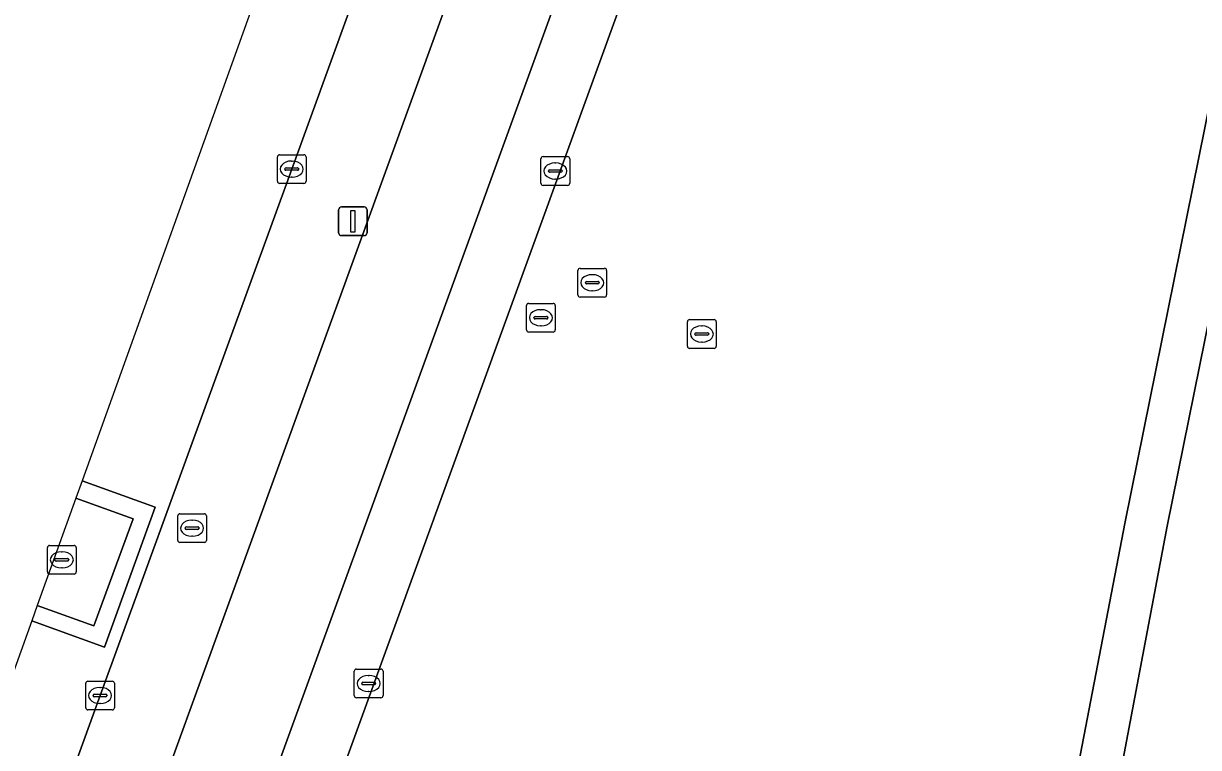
# Model space of a CAD drawing. Extents: x 156661 to 157576, y 383570 to 384425.
# Drawn here: x 156693.96 to 156734.9, y 383941.52 to 383966.75 of the extents above; entities that cross this region are included whole.
import ezdxf

# ---------------------------------------------------------------- set-up
doc = ezdxf.new("R2010")
doc.units = 0
for name, color, linetype in [('IMGEO_Berm_groen', 7, 'Continuous'), ('IMGEO_Fietspad_open', 7, 'Continuous'), ('IMGEO_Groenvoorziening', 7, 'Continuous'), ('IMGEO_Kolk', 7, 'Continuous'), ('IMGEO_Lichtmast', 7, 'Continuous'), ('IMGEO_Rijbaan_lokaal_open', 7, 'Continuous'), ('IMGEO_Rioolput', 7, 'Continuous'), ('IMGEO_Voetpad_open', 7, 'Continuous')]:
    doc.layers.add(name, color=color, linetype=linetype)

msp = doc.modelspace()

# ---------------------------------------------------------------- linework, layer by layer
at = {"layer": 'IMGEO_Berm_groen'}
msp.add_lwpolyline([(156734.031, 384037.106), (156731.07, 384038.127), (156731.004, 384037.945), (156730.143, 384035.594), (156726.084, 384024.404), (156723.629, 384017.672), (156722.919, 384015.719), (156718.778, 384004.328), (156717.204, 384000), (156709.969, 383980.041), (156703.303, 383961.673), (156696.624, 383943.33), (156689.943, 383924.947), (156683.956, 383908.685), (156683.011, 383906.084), (156685.881, 383905.072), (156686.019, 383905.021), (156687.083, 383907.958), (156712.164, 383977.004)], close=True, dxfattribs=at)
at = {"layer": 'IMGEO_Fietspad_open'}
msp.add_lwpolyline([(156734.031, 384037.106), (156712.164, 383977.004), (156687.083, 383907.958), (156686.019, 383905.021), (156685.19, 383902.73), (156682.699, 383895.852), (156679.844, 383887.968), (156675.39, 383875.671), (156674.868, 383874.229), (156674.867, 383874.227), (156673.061, 383869.241), (156674.754, 383866.418), (156675.34, 383865.46), (156677.045, 383870.138), (156690.408, 383906.735), (156701.659, 383937.694), (156709.217, 383958.49), (156716.373, 383978.18), (156737.507, 384036.302)], dxfattribs=at)
at = {"layer": 'IMGEO_Groenvoorziening'}
for points in [[(156750.5, 384004.357), (156726.363, 383999.343), (156718.784, 383978.494), (156695.763, 383915.089), (156727.382, 383922.744), (156730.538, 383940.037), (156732.341, 383949.386), (156735.763, 383966.324)], [(156737.201, 383965.983), (156733.811, 383949.232), (156731.99, 383939.651), (156729.033, 383923.186), (156746.567, 383927.406), (156746.695, 383927.753)]]:
    msp.add_lwpolyline(points, dxfattribs=at)
at = {"layer": 'IMGEO_Kolk'}
for p, q in [((156702.804, 383961.247), (156702.804, 383962.099)), ((156702.879, 383962.173), (156703.731, 383962.173)), ((156703.292, 383961.953), (156703.317, 383961.953)), ((156703.805, 383962.099), (156703.805, 383961.247)), ((156711.988, 383961.18), (156711.988, 383962.032)), ((156712.063, 383962.106), (156712.915, 383962.106)), ((156712.476, 383961.886), (156712.501, 383961.886)), ((156712.989, 383962.032), (156712.989, 383961.18)), ((156703.063, 383961.667), (156703.063, 383961.679)), ((156703.501, 383961.63), (156703.103, 383961.63)), ((156703.106, 383961.716), (156703.504, 383961.716)), ((156703.547, 383961.679), (156703.547, 383961.667)), ((156712.247, 383961.6), (156712.247, 383961.612)), ((156712.685, 383961.563), (156712.287, 383961.563)), ((156712.29, 383961.649), (156712.688, 383961.649)), ((156712.731, 383961.612), (156712.731, 383961.6)), ((156703.731, 383961.173), (156702.879, 383961.173)), ((156703.315, 383961.393), (156703.29, 383961.393)), ((156712.915, 383961.106), (156712.063, 383961.106)), ((156712.499, 383961.326), (156712.474, 383961.326)), ((156705.559, 383944.251), (156706.411, 383944.251)), ((156696.2, 383943.83), (156697.052, 383943.83)), ((156705.484, 383943.325), (156705.484, 383944.177)), ((156705.972, 383944.031), (156705.997, 383944.031)), ((156706.485, 383944.177), (156706.485, 383943.325)), ((156696.125, 383942.904), (156696.125, 383943.756)), ((156696.613, 383943.61), (156696.638, 383943.61)), ((156697.126, 383943.756), (156697.126, 383942.904)), ((156705.743, 383943.745), (156705.743, 383943.757)), ((156706.181, 383943.708), (156705.783, 383943.708)), ((156705.786, 383943.794), (156706.184, 383943.794)), ((156705.995, 383943.471), (156705.97, 383943.471)), ((156706.227, 383943.757), (156706.227, 383943.745)), ((156696.384, 383943.324), (156696.384, 383943.336)), ((156696.822, 383943.287), (156696.424, 383943.287)), ((156696.427, 383943.373), (156696.825, 383943.373)), ((156696.636, 383943.05), (156696.611, 383943.05)), ((156696.868, 383943.336), (156696.868, 383943.324)), ((156706.411, 383943.251), (156705.559, 383943.251)), ((156697.052, 383942.83), (156696.2, 383942.83))]:
    msp.add_line(p, q, dxfattribs=at)
for points in [[(156702.804, 383961.247), (156702.804, 383962.099)], [(156702.879, 383962.173), (156703.731, 383962.173)], [(156703.805, 383962.099), (156703.805, 383961.247)], [(156711.988, 383961.18), (156711.988, 383962.032)], [(156712.063, 383962.106), (156712.915, 383962.106)], [(156712.989, 383962.032), (156712.989, 383961.18)], [(156703.731, 383961.173), (156702.879, 383961.173)], [(156712.915, 383961.106), (156712.063, 383961.106)], [(156705.559, 383944.251), (156706.411, 383944.251)], [(156696.2, 383943.83), (156697.052, 383943.83)], [(156705.484, 383943.325), (156705.484, 383944.177)], [(156706.485, 383944.177), (156706.485, 383943.325)], [(156696.125, 383942.904), (156696.125, 383943.756)], [(156697.126, 383943.756), (156697.126, 383942.904)], [(156706.411, 383943.251), (156705.559, 383943.251)], [(156697.052, 383942.83), (156696.2, 383942.83)]]:
    msp.add_lwpolyline(points, dxfattribs=at)
for centre, radius, start, end in [((156702.881, 383962.097), 0.0765, 91.552, 178.448), ((156702.881, 383962.097), 0.0765, 91.552, 178.448), ((156703.729, 383962.097), 0.0765, 1.552, 88.448), ((156703.729, 383962.097), 0.0765, 1.552, 88.448), ((156712.065, 383962.03), 0.0765, 91.552, 178.448), ((156712.065, 383962.03), 0.0765, 91.552, 178.448), ((156712.913, 383962.03), 0.0765, 1.552, 88.448), ((156712.913, 383962.03), 0.0765, 1.552, 88.448), ((156703.103, 383961.676), 0.0403, 85.8775, 175.7526), ((156703.1, 383961.666), 0.0366, 178.938, 274.7102), ((156703.504, 383961.673), 0.043, 264.8664, 352.4533), ((156703.508, 383961.678), 0.0386, 1.7309, 96.639), ((156712.287, 383961.609), 0.0403, 85.8775, 175.7526), ((156712.284, 383961.599), 0.0366, 178.938, 274.7102), ((156712.688, 383961.606), 0.043, 264.8664, 352.4533), ((156712.692, 383961.611), 0.0386, 1.7309, 96.639), ((156702.881, 383961.249), 0.0765, 181.552, 268.448), ((156702.881, 383961.249), 0.0765, 181.552, 268.448), ((156703.729, 383961.249), 0.0765, 271.552, 358.448), ((156703.729, 383961.249), 0.0765, 271.552, 358.448), ((156712.065, 383961.182), 0.0765, 181.552, 268.448), ((156712.065, 383961.182), 0.0765, 181.552, 268.448), ((156712.913, 383961.182), 0.0765, 271.552, 358.448), ((156712.913, 383961.182), 0.0765, 271.552, 358.448), ((156705.561, 383944.175), 0.0765, 91.552, 178.448), ((156705.561, 383944.175), 0.0765, 91.552, 178.448), ((156706.409, 383944.175), 0.0765, 1.552, 88.448), ((156706.409, 383944.175), 0.0765, 1.552, 88.448), ((156696.202, 383943.754), 0.0765, 91.552, 178.448), ((156696.202, 383943.754), 0.0765, 91.552, 178.448), ((156697.05, 383943.754), 0.0765, 1.552, 88.448), ((156697.05, 383943.754), 0.0765, 1.552, 88.448), ((156705.783, 383943.754), 0.0403, 85.8775, 175.7526), ((156705.78, 383943.744), 0.0366, 178.938, 274.7102), ((156706.184, 383943.751), 0.043, 264.8664, 352.4533), ((156706.188, 383943.756), 0.0386, 1.7309, 96.639), ((156696.424, 383943.333), 0.0403, 85.8775, 175.7526), ((156696.421, 383943.323), 0.0366, 178.938, 274.7102), ((156696.825, 383943.33), 0.043, 264.8664, 352.4533), ((156696.829, 383943.335), 0.0386, 1.7309, 96.639), ((156705.561, 383943.327), 0.0765, 181.552, 268.448), ((156705.561, 383943.327), 0.0765, 181.552, 268.448), ((156706.409, 383943.327), 0.0765, 271.552, 358.448), ((156706.409, 383943.327), 0.0765, 271.552, 358.448), ((156696.202, 383942.906), 0.0765, 181.552, 268.448), ((156696.202, 383942.906), 0.0765, 181.552, 268.448), ((156697.05, 383942.906), 0.0765, 271.552, 358.448), ((156697.05, 383942.906), 0.0765, 271.552, 358.448)]:
    msp.add_arc(centre, radius, start, end, dxfattribs=at)
for centre, major_axis, ratio, start_param, end_param in [((156703.291, 383961.673), (-0.387, 0.002), 0.722429, 4.712389, 7.853982), ((156703.316, 383961.673), (-0.39, 0.002), 0.717154, 1.570796, 4.712389), ((156712.475, 383961.606), (-0.387, 0.002), 0.722429, 4.712389, 7.853982), ((156712.5, 383961.606), (-0.39, 0.002), 0.717154, 1.570796, 4.712389), ((156705.971, 383943.751), (-0.387, 0.002), 0.722429, 4.712389, 7.853982), ((156705.996, 383943.751), (-0.39, 0.002), 0.717154, 1.570796, 4.712389), ((156696.612, 383943.33), (-0.387, 0.002), 0.722429, 4.712389, 7.853982), ((156696.637, 383943.33), (-0.39, 0.002), 0.717154, 1.570796, 4.712389)]:
    msp.add_ellipse(centre, major_axis=major_axis, ratio=ratio, start_param=start_param, end_param=end_param, dxfattribs=at)
at = {"layer": 'IMGEO_Lichtmast'}
for p, q in [((156704.938, 383959.453), (156704.938, 383960.253)), ((156704.938, 383960.253), (156704.938, 383959.453)), ((156705.038, 383960.353), (156705.828, 383960.353)), ((156705.828, 383960.353), (156705.038, 383960.353)), ((156705.928, 383960.253), (156705.928, 383959.453)), ((156705.928, 383959.453), (156705.928, 383960.253)), ((156705.828, 383959.353), (156705.038, 383959.353)), ((156705.038, 383959.353), (156705.828, 383959.353))]:
    msp.add_line(p, q, dxfattribs=at)
msp.add_lwpolyline([(156705.358, 383960.228), (156705.508, 383960.228), (156705.508, 383959.478), (156705.358, 383959.478), (156705.358, 383960.228)], dxfattribs=at)
for centre, start, end in [((156705.038, 383960.253), 90, 180), ((156705.038, 383960.253), 90, 180), ((156705.828, 383960.253), 0, 90), ((156705.828, 383960.253), 360, 90), ((156705.038, 383959.453), 180, 270), ((156705.038, 383959.453), 180, 270), ((156705.828, 383959.453), 270, 0), ((156705.828, 383959.453), 270, 0)]:
    msp.add_arc(centre, 0.1, start, end, dxfattribs=at)
at = {"layer": 'IMGEO_Rijbaan_lokaal_open'}
for points in [[(156728.468, 384041.271), (156718.193, 384012.646), (156720.896, 384011.7), (156719.174, 384006.779), (156716.432, 384007.739), (156695.997, 383950.81), (156698.548, 383949.887), (156696.783, 383945.009), (156694.244, 383945.927), (156677.675, 383899.767)], [(156680.146, 383898.326), (156680.183, 383898.426), (156682.204, 383903.825), (156683.011, 383906.084), (156683.956, 383908.685), (156689.943, 383924.947), (156696.624, 383943.33), (156703.303, 383961.673), (156709.969, 383980.041), (156717.204, 384000), (156718.778, 384004.328), (156722.919, 384015.719), (156723.629, 384017.672), (156726.084, 384024.404), (156730.143, 384035.594)]]:
    msp.add_lwpolyline(points, dxfattribs=at)
for points in [[(156694.244, 383945.927), (156696.783, 383945.009), (156698.548, 383949.887), (156695.997, 383950.81), (156695.782, 383950.211), (156697.778, 383949.483), (156696.408, 383945.754), (156694.437, 383946.464)], [(156694.437, 383946.464), (156696.408, 383945.754), (156697.778, 383949.483), (156695.782, 383950.211)]]:
    msp.add_lwpolyline(points, close=True, dxfattribs=at)
at = {"layer": 'IMGEO_Rioolput'}
for p, q in [((156713.35, 383958.214), (156714.202, 383958.214)), ((156713.275, 383957.288), (156713.275, 383958.14)), ((156713.577, 383957.757), (156713.975, 383957.757)), ((156713.763, 383957.994), (156713.788, 383957.994)), ((156714.276, 383958.14), (156714.276, 383957.288)), ((156713.534, 383957.708), (156713.534, 383957.72)), ((156713.972, 383957.671), (156713.574, 383957.671)), ((156713.786, 383957.434), (156713.761, 383957.434)), ((156714.018, 383957.72), (156714.018, 383957.708)), ((156711.485, 383956.068), (156711.485, 383956.92)), ((156711.56, 383956.994), (156712.412, 383956.994)), ((156712.486, 383956.92), (156712.486, 383956.068)), ((156714.202, 383957.214), (156713.35, 383957.214)), ((156711.787, 383956.537), (156712.185, 383956.537)), ((156711.973, 383956.774), (156711.998, 383956.774)), ((156711.744, 383956.488), (156711.744, 383956.5)), ((156712.182, 383956.451), (156711.784, 383956.451)), ((156711.996, 383956.214), (156711.971, 383956.214)), ((156712.228, 383956.5), (156712.228, 383956.488)), ((156717.092, 383955.5), (156717.092, 383956.352)), ((156717.167, 383956.426), (156718.019, 383956.426)), ((156717.58, 383956.206), (156717.605, 383956.206)), ((156718.093, 383956.352), (156718.093, 383955.5)), ((156712.412, 383955.994), (156711.56, 383955.994)), ((156717.351, 383955.92), (156717.351, 383955.932)), ((156717.789, 383955.883), (156717.391, 383955.883)), ((156717.394, 383955.969), (156717.792, 383955.969)), ((156717.835, 383955.932), (156717.835, 383955.92)), ((156718.019, 383955.426), (156717.167, 383955.426)), ((156717.603, 383955.646), (156717.578, 383955.646)), ((156699.333, 383948.736), (156699.333, 383949.588)), ((156699.408, 383949.662), (156700.26, 383949.662)), ((156700.334, 383949.588), (156700.334, 383948.736)), ((156699.592, 383949.156), (156699.592, 383949.168)), ((156699.635, 383949.205), (156700.033, 383949.205)), ((156699.821, 383949.442), (156699.846, 383949.442)), ((156700.076, 383949.168), (156700.076, 383949.156)), ((156700.03, 383949.119), (156699.632, 383949.119)), ((156699.844, 383948.882), (156699.819, 383948.882)), ((156694.793, 383947.634), (156694.793, 383948.486)), ((156694.868, 383948.56), (156695.72, 383948.56)), ((156695.281, 383948.34), (156695.306, 383948.34)), ((156695.794, 383948.486), (156695.794, 383947.634)), ((156700.26, 383948.662), (156699.408, 383948.662)), ((156695.052, 383948.054), (156695.052, 383948.066)), ((156695.49, 383948.017), (156695.092, 383948.017)), ((156695.095, 383948.103), (156695.493, 383948.103)), ((156695.536, 383948.066), (156695.536, 383948.054)), ((156695.72, 383947.56), (156694.868, 383947.56)), ((156695.304, 383947.78), (156695.279, 383947.78))]:
    msp.add_line(p, q, dxfattribs=at)
for points in [[(156713.35, 383958.214), (156714.202, 383958.214)], [(156713.275, 383957.288), (156713.275, 383958.14)], [(156714.276, 383958.14), (156714.276, 383957.288)], [(156711.485, 383956.068), (156711.485, 383956.92)], [(156711.56, 383956.994), (156712.412, 383956.994)], [(156712.486, 383956.92), (156712.486, 383956.068)], [(156714.202, 383957.214), (156713.35, 383957.214)], [(156717.092, 383955.5), (156717.092, 383956.352)], [(156717.167, 383956.426), (156718.019, 383956.426)], [(156718.093, 383956.352), (156718.093, 383955.5)], [(156712.412, 383955.994), (156711.56, 383955.994)], [(156718.019, 383955.426), (156717.167, 383955.426)], [(156699.333, 383948.736), (156699.333, 383949.588)], [(156699.408, 383949.662), (156700.26, 383949.662)], [(156700.334, 383949.588), (156700.334, 383948.736)], [(156694.793, 383947.634), (156694.793, 383948.486)], [(156694.868, 383948.56), (156695.72, 383948.56)], [(156695.794, 383948.486), (156695.794, 383947.634)], [(156700.26, 383948.662), (156699.408, 383948.662)], [(156695.72, 383947.56), (156694.868, 383947.56)]]:
    msp.add_lwpolyline(points, dxfattribs=at)
for centre, radius, start, end in [((156713.352, 383958.138), 0.0765, 91.552, 178.448), ((156713.352, 383958.138), 0.0765, 91.552, 178.448), ((156714.2, 383958.138), 0.0765, 1.552, 88.448), ((156714.2, 383958.138), 0.0765, 1.552, 88.448), ((156713.574, 383957.717), 0.0403, 85.8775, 175.7526), ((156713.979, 383957.719), 0.0386, 1.7309, 96.639), ((156713.571, 383957.707), 0.0366, 178.938, 274.7102), ((156713.975, 383957.714), 0.043, 264.8664, 352.4533), ((156711.562, 383956.918), 0.0765, 91.552, 178.448), ((156711.562, 383956.918), 0.0765, 91.552, 178.448), ((156712.41, 383956.918), 0.0765, 1.552, 88.448), ((156712.41, 383956.918), 0.0765, 1.552, 88.448), ((156713.352, 383957.29), 0.0765, 181.552, 268.448), ((156713.352, 383957.29), 0.0765, 181.552, 268.448), ((156714.2, 383957.29), 0.0765, 271.552, 358.448), ((156714.2, 383957.29), 0.0765, 271.552, 358.448), ((156711.784, 383956.497), 0.0403, 85.8775, 175.7526), ((156712.189, 383956.499), 0.0386, 1.7309, 96.639), ((156711.781, 383956.487), 0.0366, 178.938, 274.7102), ((156712.185, 383956.494), 0.043, 264.8664, 352.4533), ((156717.169, 383956.35), 0.0765, 91.552, 178.448), ((156717.169, 383956.35), 0.0765, 91.552, 178.448), ((156718.017, 383956.35), 0.0765, 1.552, 88.448), ((156718.017, 383956.35), 0.0765, 1.552, 88.448), ((156711.562, 383956.07), 0.0765, 181.552, 268.448), ((156711.562, 383956.07), 0.0765, 181.552, 268.448), ((156712.41, 383956.07), 0.0765, 271.552, 358.448), ((156712.41, 383956.07), 0.0765, 271.552, 358.448), ((156717.391, 383955.929), 0.0403, 85.8775, 175.7526), ((156717.388, 383955.919), 0.0366, 178.938, 274.7102), ((156717.792, 383955.926), 0.043, 264.8664, 352.4533), ((156717.796, 383955.931), 0.0386, 1.7309, 96.639), ((156717.169, 383955.502), 0.0765, 181.552, 268.448), ((156717.169, 383955.502), 0.0765, 181.552, 268.448), ((156718.017, 383955.502), 0.0765, 271.552, 358.448), ((156718.017, 383955.502), 0.0765, 271.552, 358.448), ((156699.41, 383949.586), 0.0765, 91.552, 178.448), ((156699.41, 383949.586), 0.0765, 91.552, 178.448), ((156700.258, 383949.586), 0.0765, 1.552, 88.448), ((156700.258, 383949.586), 0.0765, 1.552, 88.448), ((156699.632, 383949.165), 0.0403, 85.8775, 175.7526), ((156699.629, 383949.155), 0.0366, 178.938, 274.7102), ((156700.033, 383949.162), 0.043, 264.8664, 352.4533), ((156700.037, 383949.167), 0.0386, 1.7309, 96.639), ((156699.41, 383948.738), 0.0765, 181.552, 268.448), ((156699.41, 383948.738), 0.0765, 181.552, 268.448), ((156700.258, 383948.738), 0.0765, 271.552, 358.448), ((156700.258, 383948.738), 0.0765, 271.552, 358.448), ((156694.87, 383948.484), 0.0765, 91.552, 178.448), ((156694.87, 383948.484), 0.0765, 91.552, 178.448), ((156695.718, 383948.484), 0.0765, 1.552, 88.448), ((156695.718, 383948.484), 0.0765, 1.552, 88.448), ((156695.092, 383948.063), 0.0403, 85.8775, 175.7526), ((156695.089, 383948.053), 0.0366, 178.938, 274.7102), ((156695.493, 383948.06), 0.043, 264.8664, 352.4533), ((156695.497, 383948.065), 0.0386, 1.7309, 96.639), ((156694.87, 383947.636), 0.0765, 181.552, 268.448), ((156694.87, 383947.636), 0.0765, 181.552, 268.448), ((156695.718, 383947.636), 0.0765, 271.552, 358.448), ((156695.718, 383947.636), 0.0765, 271.552, 358.448)]:
    msp.add_arc(centre, radius, start, end, dxfattribs=at)
for centre, major_axis, ratio, start_param, end_param in [((156713.762, 383957.714), (-0.387, 0.002), 0.722429, 4.712389, 7.853982), ((156713.787, 383957.714), (-0.39, 0.002), 0.717154, 1.570796, 4.712389), ((156711.972, 383956.494), (-0.387, 0.002), 0.722429, 4.712389, 7.853982), ((156711.997, 383956.494), (-0.39, 0.002), 0.717154, 1.570796, 4.712389), ((156717.579, 383955.926), (-0.387, 0.002), 0.722429, 4.712389, 7.853982), ((156717.604, 383955.926), (-0.39, 0.002), 0.717154, 1.570796, 4.712389), ((156699.82, 383949.162), (-0.387, 0.002), 0.722429, 4.712389, 7.853982), ((156699.845, 383949.162), (-0.39, 0.002), 0.717154, 1.570796, 4.712389), ((156695.28, 383948.06), (-0.387, 0.002), 0.722429, 4.712389, 7.853982), ((156695.305, 383948.06), (-0.39, 0.002), 0.717154, 1.570796, 4.712389)]:
    msp.add_ellipse(centre, major_axis=major_axis, ratio=ratio, start_param=start_param, end_param=end_param, dxfattribs=at)
at = {"layer": 'IMGEO_Voetpad_open'}
for points in [[(156737.507, 384036.302), (156716.373, 383978.18), (156709.217, 383958.49), (156701.659, 383937.694), (156690.408, 383906.735), (156677.045, 383870.138), (156675.34, 383865.46), (156676.825, 383863.032), (156678.542, 383867.746), (156678.565, 383867.81), (156682.477, 383878.585), (156685.05, 383885.669), (156685.231, 383886.168), (156686.812, 383890.508), (156687.008, 383891.046), (156692.453, 383905.972), (156693.23, 383908.111), (156693.984, 383910.189), (156695.166, 383913.444), (156695.763, 383915.089), (156718.784, 383978.494), (156726.363, 383999.343), (156726.961, 384000.99), (156740.015, 384036.902)], [(156735.763, 383966.324), (156732.341, 383949.386), (156730.538, 383940.037), (156727.382, 383922.744), (156695.763, 383915.089), (156695.166, 383913.444), (156727.186, 383921.164), (156728.818, 383921.585), (156745.94, 383925.711), (156746.567, 383927.406), (156729.033, 383923.186), (156731.99, 383939.651), (156733.811, 383949.232), (156737.201, 383965.983)]]:
    msp.add_lwpolyline(points, dxfattribs=at)

doc.saveas('drawing.dxf')
